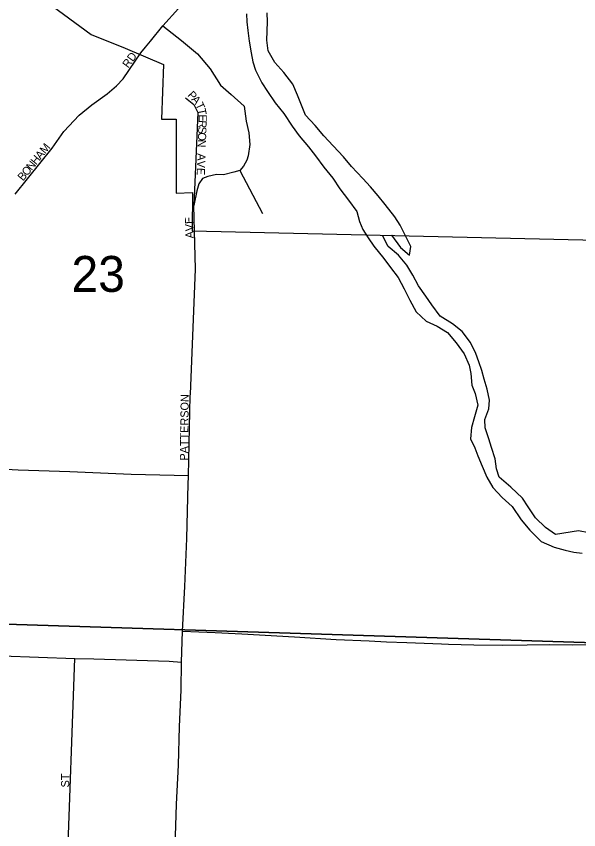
# Model space of a CAD drawing. Extents: x 1310247 to 1552180, y 377264 to 706493.
# Drawn here: x 1338164 to 1341623, y 555687 to 560693 of the extents above; entities that cross this region are included whole.
import ezdxf

# ---------------------------------------------------------------- set-up
doc = ezdxf.new("R2010")
doc.units = 0
for name, color, linetype in [('GM_X_City_Street', 7, 'Continuous'), ('GM_X_City_Street_Text', 7, 'Continuous'), ('GM_X_Corporation', 7, 'Continuous'), ('GM_X_Major_River', 7, 'Continuous'), ('GM_X_Section', 7, 'Continuous'), ('GM_X_Section_Text', 7, 'Continuous'), ('GM_X_State_Route', 7, 'Continuous'), ('GM_X_Township_Road', 7, 'Continuous'), ('GM_X_Township_Subdivision', 7, 'Continuous'), ('GM_X_Township_Subdivision_Text', 7, 'Continuous'), ('GM_X_US_Route', 7, 'Continuous')]:
    doc.layers.add(name, color=color, linetype=linetype)

msp = doc.modelspace()

# ---------------------------------------------------------------- linework, layer by layer
at = {"layer": 'GM_X_City_Street'}
for points in [[(1338157.4, 559597.6), (1338384.9, 559881.4), (1338455.9, 559983.6), (1338550.9, 560084), (1338628.2, 560147.9), (1338722.7, 560215.9), (1338781, 560264.5), (1338820.7, 560307.8), (1338930.3, 560467.7), (1338958.4, 560502.4)], [(1339234.6, 558368.3), (1339265.8, 559136.5), (1339256, 559528.1)], [(1339223.5, 557863.9), (1339234.1, 558356.2), (1339234.6, 558368.3)], [(1335858.3, 556853.7), (1335858.3, 556853.7), (1336304.9, 556838.4), (1336755.9, 556818.8), (1336910.9, 556809), (1337628.2, 556774), (1338523.8, 556740.8), (1338639.8, 556737.7), (1339104.2, 556723.8), (1339180.2, 556718.9)], [(1338425.3, 554275.3), (1338431.4, 554375.9), (1338477, 555427.7), (1338523.8, 556740.8)]]:
    msp.add_lwpolyline(points, dxfattribs=at)
at = {"layer": 'GM_X_Corporation'}
msp.add_lwpolyline([(1338283.6, 560832.8), (1338623.6, 560579.8), (1338833.3, 560497.3), (1339068.6, 560396.8), (1339056.2, 560059.9), (1339147.7, 560060.5), (1339147.7, 559604.4), (1339248.2, 559608.3), (1339245.3, 559371.6), (1341914.6, 559311.2)], dxfattribs=at)
at = {"layer": 'GM_X_Major_River'}
for points in [[(1339579.7, 560708.2), (1339582.3, 560658), (1339588.9, 560605.8), (1339597, 560539.4), (1339609, 560466.9), (1339619.5, 560412.5), (1339634.1, 560360), (1339674.1, 560282.7), (1339708.7, 560229.6), (1339756.8, 560160.2), (1339809.1, 560094.6), (1339861.1, 560017), (1339903.6, 559957.7), (1339961.8, 559889.9), (1340004.4, 559834.6), (1340054.6, 559765.1), (1340110.8, 559697.4), (1340153, 559630.1), (1340207.2, 559560.5), (1340257.4, 559490.9), (1340273.8, 559430.3), (1340294.4, 559379.7), (1340327.1, 559328.7), (1340363.7, 559277.5), (1340423.7, 559201.7), (1340464.3, 559146.5), (1340512.7, 559085), (1340548.9, 559015.9), (1340585, 558944.7), (1340623.1, 558873.5), (1340685.6, 558815.7), (1340753, 558785.8), (1340816, 558745.9), (1340868.4, 558682.4), (1340918.6, 558614.8), (1340948.7, 558545.8), (1340959.4, 558495.4), (1340965.4, 558423.1), (1340985.9, 558370.4), (1341002, 558299.8), (1340982, 558228.2), (1340964.1, 558162.6), (1340958.1, 558092.6), (1340984.6, 558037.8), (1341003.3, 557987.1), (1341029.6, 557924.3), (1341057.8, 557857.3), (1341094.1, 557792.2), (1341152.5, 557730.5), (1341213.1, 557676.7), (1341269, 557595), (1341321.4, 557531.4), (1341391.6, 557461.3), (1341470.8, 557425), (1341540.4, 557407.1), (1341592.2, 557395.6), (1341644.2, 557388.2)], [(1341685.8, 557513.3), (1341622, 557527.1), (1341481, 557502.9), (1341418, 557546.8), (1341357.5, 557606.6), (1341311.3, 557674), (1341276.7, 557727), (1341204.4, 557795.2), (1341134, 557857.3), (1341117.4, 557907.8), (1341109.1, 557970.2), (1341086.9, 558038.9), (1341070.4, 558091.5), (1341048.2, 558160.3), (1341045.6, 558210.4), (1341069.6, 558277.9), (1341075, 558329.9), (1341058.9, 558398.5), (1341040.6, 558459.1), (1341026, 558513.7), (1341007.5, 558566.3), (1340990.8, 558616.8), (1340956.7, 558685.9), (1340906.4, 558753.5), (1340845.6, 558799.2), (1340770.7, 558847.4), (1340718.5, 558917), (1340681.9, 558970.1), (1340637.6, 559033.5), (1340603.3, 559098.6), (1340565, 559161.8), (1340514.6, 559223.3), (1340449.9, 559275.2), (1340415.7, 559344.2), (1340471.9, 559344.7), (1340525.9, 559269.1), (1340582.8, 559223.4), (1340590.2, 559275.3), (1340558, 559342.3), (1340523.7, 559407.4), (1340491.1, 559458.4), (1340433.1, 559534.2), (1340388.4, 559587.5), (1340341.9, 559642.9), (1340295.2, 559694.3), (1340225.1, 559768.4), (1340176.6, 559827.9), (1340112.4, 559895.8), (1340055.9, 559957.5), (1340001.6, 560021.1), (1339943.2, 560084.9), (1339913.1, 560155.8), (1339892.5, 560206.5), (1339864.3, 560275.4), (1339810.2, 560347.1), (1339753.8, 560408.8), (1339713.7, 560480), (1339705.5, 560546.4), (1339708.6, 560658.6), (1339706.2, 560714.8)]]:
    msp.add_lwpolyline(points, dxfattribs=at)
at = {"layer": 'GM_X_Section'}
for points in [[(1341986.1, 562118.5), (1341788.1, 556834.5), (1336481.3, 557003), (1336706.8, 562346.4)], [(1336481.3, 557003), (1341788.1, 556834.5), (1341571.6, 551554.6), (1336267.4, 551747.3)]]:
    msp.add_lwpolyline(points, close=True, dxfattribs=at)
at = {"layer": 'GM_X_State_Route'}
for points in [[(1339187.1, 556907.9), (1339386.8, 556901.7), (1339551.8, 556893.5), (1339874, 556874.2), (1340131.2, 556858.4), (1340333.4, 556849.7), (1340440.7, 556843.3), (1340566, 556838.6), (1340778.1, 556831), (1340821, 556829.8)], [(1340821, 556829.8), (1340978.6, 556825.2), (1341155.7, 556822.9), (1341305.5, 556824.6), (1341445.3, 556826.9), (1341585.2, 556825.2), (1341818.3, 556826.9), (1342091.1, 556827.5), (1342429.1, 556826.9), (1342657, 556828.7), (1342667.8, 556828.6)]]:
    msp.add_lwpolyline(points, dxfattribs=at)
at = {"layer": 'GM_X_Township_Road'}
for points in [[(1338958.4, 560502.4), (1338988.7, 560539.6), (1339065.3, 560634), (1339161, 560740), (1339430, 561042.4), (1339458, 561073.8), (1339502.2, 561116.8), (1339570.4, 561144.5), (1339673, 561185.2)], [(1339065.3, 560634), (1339180, 560544), (1339278.2, 560460.5), (1339357.2, 560369.1), (1339420.4, 560269.7), (1339484.8, 560212.2), (1339564.9, 560138.8), (1339578, 560046.6), (1339594.9, 559975.2), (1339600.1, 559902.6), (1339590.1, 559834.7), (1339581.2, 559806.2), (1339562.1, 559769.4), (1339539, 559744.5), (1339502.2, 559732.5), (1339439.1, 559717.8), (1339396.1, 559718.9), (1339340.9, 559707.6), (1339309.2, 559693.5), (1339286.1, 559662.5), (1339274.2, 559618.3), (1339256, 559528.1)]]:
    msp.add_lwpolyline(points, dxfattribs=at)
at = {"layer": 'GM_X_Township_Subdivision'}
for points in [[(1339204.2, 560191.3), (1339255.1, 560149.7), (1339279.6, 560100.8), (1339256, 559528.1)], [(1339539, 559744.5), (1339677.4, 559479.2)]]:
    msp.add_lwpolyline(points, dxfattribs=at)
at = {"layer": 'GM_X_US_Route'}
for points in [[(1339223.2, 557859), (1339223.5, 557863.9), (1338869.9, 557872.9), (1338494.2, 557888.4), (1338175.7, 557899.8), (1338063.2, 557906.2), (1337780.4, 557917.8), (1337659.6, 557922.7), (1337419.5, 557930.8), (1337247.2, 557940.6), (1337141, 557945.5), (1336984.2, 557950.5), (1336800.7, 557960.7), (1336669.8, 557964.3), (1336414.2, 557974.9), (1336343.1, 557979.4), (1336322.7, 557980.5)], [(1339194, 557066.4), (1339200.6, 557183.6), (1339212.1, 557480.1), (1339220.2, 557814.9), (1339223.2, 557859)], [(1339187.1, 556907.9), (1339191.6, 557026), (1339194, 557066.4)], [(1339105, 554739.3), (1339107.2, 554794.3), (1339114.3, 554958.2), (1339123.1, 555152), (1339132.3, 555358.6), (1339145.1, 555711.5), (1339149.1, 555844.6), (1339160.7, 556083.6), (1339167.5, 556323.3), (1339177.1, 556546.8), (1339180.2, 556718.9), (1339187.1, 556907.9)]]:
    msp.add_lwpolyline(points, dxfattribs=at)

# ---------------------------------------------------------------- texts
at = {"layer": 'GM_X_City_Street_Text'}
for s, rotation, p in [('RD', 53.7516, (1338852.1, 560370.3)), ('M', 50.831, (1338341.7, 559842.7)), ('H', 50.8563, (1338286.1, 559774.5)), ('A', 50.8563, (1338313.9, 559808.6)), ('N', 50.8542, (1338258.4, 559740.3)), ('B', 50.859, (1338205.6, 559675.5)), ('O', 50.8521, (1338230.6, 559706.2)), ('AVE', 91.9746, (1339255.1, 559326.1)), ('PATTERSON', 89.2839, (1339219.9, 557958.1)), ('ST', 90, (1338489.5, 555947.2))]:
    msp.add_text(s, height=50, rotation=rotation, dxfattribs=at).set_placement(p)
at = {"layer": 'GM_X_Section_Text'}
msp.add_text('23', height=221, rotation=0, dxfattribs=at).set_placement((1338503.3, 558996.7))
at = {"layer": 'GM_X_Township_Subdivision_Text'}
for s, rotation, p in [('P', 313.5025, (1339213.7, 560204.5)), ('A', 310.4024, (1339237.5, 560179.5)), ('T', 295.5965, (1339264.1, 560148.8)), ('T', 281.5866, (1339278.3, 560120.2)), ('E', 270.3723, (1339285.1, 560088.2)), ('R', 267.8415, (1339285.3, 560053.6)), ('S', 267.8381, (1339283.8, 560014.1)), ('N', 267.8388, (1339280.9, 559934.9)), ('O', 267.8438, (1339282.5, 559978.9)), ('AVE', 268.0245, (1339278.3, 559849.7))]:
    msp.add_text(s, height=50, rotation=rotation, dxfattribs=at).set_placement(p)

doc.saveas('drawing.dxf')
